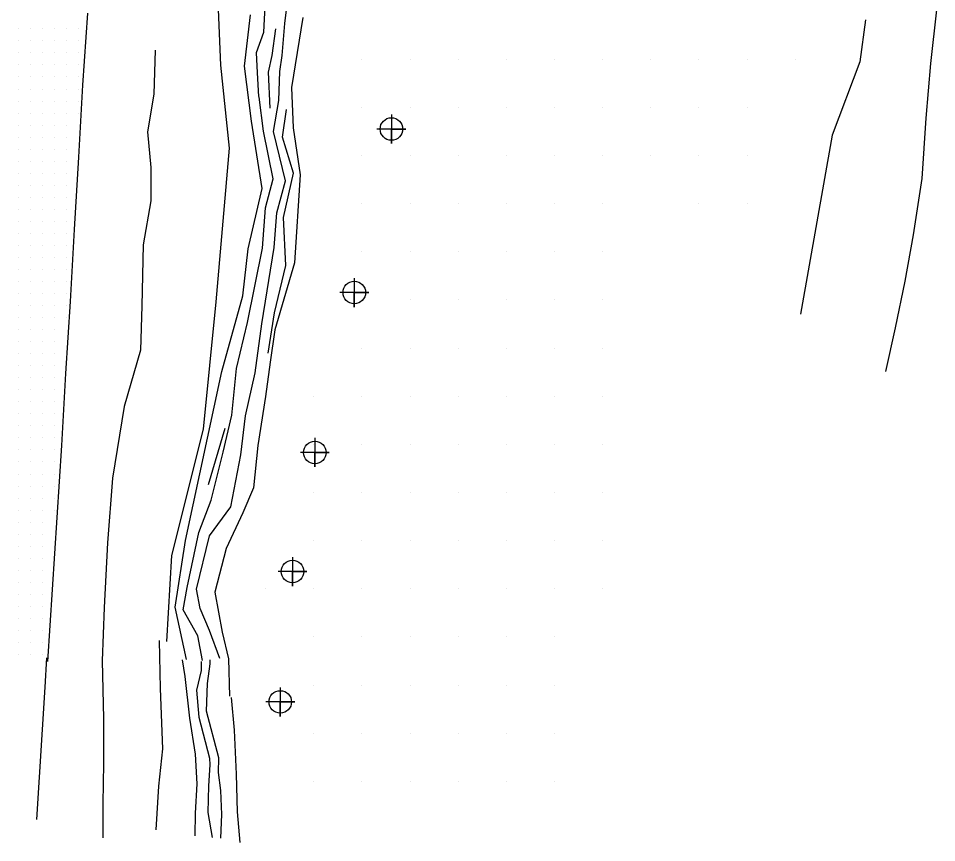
# Model space of a CAD drawing. Extents: x 1762120 to 1766775, y 709485 to 712965.
# Drawn here: x 1764703.8 to 1764894.5, y 710542.2 to 710713.4 of the extents above; entities that cross this region are included whole.
import ezdxf

# ---------------------------------------------------------------- set-up
doc = ezdxf.new("R2010")
doc.units = 0
for name, color, linetype in [('Exist DTM Breakline', 7, 'Continuous'), ('Exist DTM Breakline Underwater', 7, 'Continuous'), ('Exist DTM QL2 LIDAR Elevation Point', 7, 'Continuous'), ('Exist DTM Regular Point CELL', 7, 'Continuous'), ('Exist DTM Scan Elevation Point', 7, 'Continuous'), ('Exist Roads EOP', 7, 'Continuous'), ('PH Exist DTM Breakline', 7, 'Continuous')]:
    doc.layers.add(name, color=color, linetype=linetype)

msp = doc.modelspace()

# ---------------------------------------------------------------- linework, layer by layer
at = {"layer": 'Exist DTM Breakline'}
msp.add_line((1764743.22, 710616.57), (1764746.67, 710628.3), dxfattribs=at)
for points in [[(1764766.64, 710804.97), (1764762.58, 710795.03), (1764755.16, 710772.19), (1764749.69, 710751.81), (1764744.7, 710728.63), (1764745.72, 710703.68), (1764747.54, 710686.49), (1764744.78, 710654.56), (1764742.16, 710628.07), (1764735.53, 710601.79), (1764734.55, 710583.94)], [(1764738.69, 710580.24), (1764736.31, 710591.09), (1764738.47, 710604.92), (1764746, 710640.02), (1764750.39, 710655.76), (1764751.5, 710665.51), (1764754.36, 710678.06), (1764752.16, 710692.08), (1764750.74, 710703.51), (1764751.96, 710714.15)], [(1764762.81, 710713.63), (1764760.51, 710699.07), (1764760.85, 710690.67), (1764762.25, 710680.9), (1764761.13, 710662.66), (1764757.04, 710648.71), (1764756.04, 710642), (1764755.06, 710634.84), (1764753.49, 710624.71), (1764752.61, 710615.9), (1764750.39, 710610.66), (1764746.91, 710603.27), (1764744.57, 710594.21), (1764746.06, 710585.91), (1764747.41, 710580.32), (1764747.61, 710572.57)], [(1764755.6, 710643.88), (1764756.94, 710652.27), (1764759.33, 710662.06), (1764758.84, 710672.03), (1764760.9, 710681.27), (1764758.59, 710688.77), (1764759.43, 710694.47)]]:
    msp.add_lwpolyline(points, dxfattribs=at)
at = {"layer": 'Exist DTM Breakline Underwater'}
for points in [[(1764742, 710579.97), (1764741.02, 710585.15), (1764738.01, 710590.55), (1764738.8, 710595.17), (1764741.26, 710606.57), (1764743.82, 710613.29), (1764746.29, 710623.26), (1764748.07, 710631), (1764749.03, 710640.7), (1764751.33, 710650.22), (1764754.47, 710665.65), (1764755.11, 710674.09), (1764756.65, 710680.1), (1764754.63, 710689.97), (1764753.79, 710697.04), (1764753.72, 710697.2), (1764753.42, 710702.13), (1764753.23, 710706.36), (1764754.71, 710710.57), (1764755.33, 710722.85)], [(1764745.61, 710580.45), (1764743.48, 710586.21), (1764741.49, 710590.83), (1764740.75, 710594.82), (1764743.48, 710605.91), (1764747.9, 710611.95), (1764749.98, 710622.74), (1764750.91, 710630.85), (1764752.95, 710639.75), (1764754.31, 710649.95), (1764756.91, 710665.81), (1764757.41, 710673), (1764759.21, 710679.7), (1764756.72, 710689.9), (1764757.87, 710696.37), (1764758.06, 710702.42), (1764758.53, 710705.74), (1764759.07, 710712.36), (1764760.16, 710720.8), (1764755.88, 710722.35)], [(1764756.07, 710694.76), (1764755.68, 710702.28), (1764756.43, 710705.71), (1764757.23, 710711.28)]]:
    msp.add_lwpolyline(points, dxfattribs=at)
at = {"layer": 'Exist DTM QL2 LIDAR Elevation Point'}
for p, q in [((1764775.08, 710704.92), (1764775.08, 710704.92)), ((1764785.09, 710704.92), (1764785.09, 710704.92)), ((1764795.09, 710704.92), (1764795.09, 710704.92)), ((1764805.09, 710704.92), (1764805.09, 710704.92)), ((1764815.09, 710704.92), (1764815.09, 710704.92)), ((1764825.09, 710704.92), (1764825.09, 710704.92)), ((1764835.09, 710704.92), (1764835.09, 710704.92)), ((1764845.09, 710704.92), (1764845.09, 710704.92)), ((1764855.09, 710704.92), (1764855.09, 710704.92)), ((1764865.1, 710704.92), (1764865.1, 710704.92)), ((1764775.08, 710694.92), (1764775.08, 710694.92)), ((1764785.09, 710694.92), (1764785.09, 710694.92)), ((1764795.09, 710694.92), (1764795.09, 710694.92)), ((1764805.09, 710694.92), (1764805.09, 710694.92)), ((1764815.09, 710694.92), (1764815.09, 710694.92)), ((1764825.09, 710694.92), (1764825.09, 710694.92)), ((1764835.09, 710694.92), (1764835.09, 710694.92)), ((1764845.09, 710694.92), (1764845.09, 710694.92)), ((1764855.09, 710694.92), (1764855.09, 710694.92)), ((1764775.08, 710684.92), (1764775.08, 710684.92)), ((1764785.09, 710684.92), (1764785.09, 710684.92)), ((1764795.09, 710684.92), (1764795.09, 710684.92)), ((1764805.09, 710684.92), (1764805.09, 710684.92)), ((1764815.09, 710684.92), (1764815.09, 710684.92)), ((1764825.09, 710684.92), (1764825.09, 710684.92)), ((1764835.09, 710684.92), (1764835.09, 710684.92)), ((1764845.09, 710684.92), (1764845.09, 710684.92)), ((1764855.09, 710684.92), (1764855.09, 710684.92)), ((1764775.08, 710674.92), (1764775.08, 710674.92)), ((1764785.09, 710674.92), (1764785.09, 710674.92)), ((1764795.09, 710674.92), (1764795.09, 710674.92)), ((1764805.09, 710674.92), (1764805.09, 710674.92)), ((1764815.09, 710674.92), (1764815.09, 710674.92)), ((1764825.09, 710674.92), (1764825.09, 710674.92)), ((1764845.09, 710674.92), (1764845.09, 710674.92)), ((1764855.09, 710674.92), (1764855.09, 710674.92)), ((1764775.08, 710664.92), (1764775.08, 710664.92)), ((1764785.09, 710664.92), (1764785.09, 710664.92)), ((1764795.09, 710664.92), (1764795.09, 710664.92)), ((1764805.09, 710664.92), (1764805.09, 710664.92)), ((1764815.09, 710664.92), (1764815.09, 710664.92)), ((1764825.09, 710664.92), (1764825.09, 710664.92)), ((1764775.08, 710654.92), (1764775.08, 710654.92)), ((1764785.09, 710654.92), (1764785.09, 710654.92)), ((1764795.09, 710654.92), (1764795.09, 710654.92)), ((1764805.09, 710654.92), (1764805.09, 710654.92)), ((1764815.09, 710654.92), (1764815.09, 710654.92)), ((1764825.09, 710654.92), (1764825.09, 710654.92)), ((1764775.08, 710644.92), (1764775.08, 710644.92)), ((1764785.09, 710644.92), (1764785.09, 710644.92)), ((1764795.09, 710644.92), (1764795.09, 710644.92)), ((1764805.09, 710644.92), (1764805.09, 710644.92)), ((1764815.09, 710644.92), (1764815.09, 710644.92)), ((1764825.09, 710644.92), (1764825.09, 710644.92)), ((1764765.08, 710634.91), (1764765.08, 710634.91)), ((1764775.08, 710634.91), (1764775.08, 710634.91)), ((1764785.09, 710634.91), (1764785.09, 710634.91)), ((1764795.09, 710634.91), (1764795.09, 710634.91)), ((1764805.09, 710634.91), (1764805.09, 710634.91)), ((1764815.09, 710634.91), (1764815.09, 710634.91)), ((1764825.09, 710634.91), (1764825.09, 710634.91)), ((1764765.08, 710624.91), (1764765.08, 710624.91)), ((1764775.08, 710624.91), (1764775.08, 710624.91)), ((1764785.09, 710624.91), (1764785.09, 710624.91)), ((1764795.09, 710624.91), (1764795.09, 710624.91)), ((1764805.09, 710624.91), (1764805.09, 710624.91)), ((1764815.09, 710624.91), (1764815.09, 710624.91)), ((1764825.09, 710624.91), (1764825.09, 710624.91)), ((1764765.08, 710614.91), (1764765.08, 710614.91)), ((1764775.08, 710614.91), (1764775.08, 710614.91)), ((1764785.09, 710614.91), (1764785.09, 710614.91)), ((1764795.09, 710614.91), (1764795.09, 710614.91)), ((1764805.09, 710614.91), (1764805.09, 710614.91)), ((1764815.09, 710614.91), (1764815.09, 710614.91)), ((1764825.09, 710614.91), (1764825.09, 710614.91)), ((1764765.08, 710604.91), (1764765.08, 710604.91)), ((1764775.08, 710604.91), (1764775.08, 710604.91)), ((1764785.09, 710604.91), (1764785.09, 710604.91)), ((1764795.09, 710604.91), (1764795.09, 710604.91)), ((1764805.09, 710604.91), (1764805.09, 710604.91)), ((1764815.09, 710604.91), (1764815.09, 710604.91)), ((1764825.09, 710604.91), (1764825.09, 710604.91)), ((1764755.08, 710594.91), (1764755.08, 710594.91)), ((1764765.08, 710594.91), (1764765.08, 710594.91)), ((1764775.08, 710594.91), (1764775.08, 710594.91)), ((1764785.09, 710594.91), (1764785.09, 710594.91)), ((1764795.09, 710594.91), (1764795.09, 710594.91)), ((1764805.09, 710594.91), (1764805.09, 710594.91)), ((1764815.09, 710594.91), (1764815.09, 710594.91)), ((1764825.09, 710594.91), (1764825.09, 710594.91)), ((1764765.08, 710584.91), (1764765.08, 710584.91)), ((1764775.08, 710584.91), (1764775.08, 710584.91)), ((1764785.09, 710584.91), (1764785.09, 710584.91)), ((1764795.09, 710584.91), (1764795.09, 710584.91)), ((1764805.09, 710584.91), (1764805.09, 710584.91)), ((1764815.09, 710584.91), (1764815.09, 710584.91)), ((1764765.08, 710574.91), (1764765.08, 710574.91)), ((1764775.08, 710574.91), (1764775.08, 710574.91)), ((1764785.09, 710574.91), (1764785.09, 710574.91)), ((1764795.09, 710574.91), (1764795.09, 710574.91)), ((1764805.09, 710574.91), (1764805.09, 710574.91)), ((1764815.09, 710574.91), (1764815.09, 710574.91)), ((1764765.08, 710564.9), (1764765.08, 710564.9)), ((1764775.08, 710564.9), (1764775.08, 710564.9)), ((1764785.09, 710564.9), (1764785.09, 710564.9)), ((1764795.09, 710564.9), (1764795.09, 710564.9)), ((1764805.09, 710564.9), (1764805.09, 710564.9)), ((1764815.09, 710564.9), (1764815.09, 710564.9)), ((1764765.08, 710554.9), (1764765.08, 710554.9)), ((1764775.08, 710554.9), (1764775.08, 710554.9)), ((1764785.09, 710554.9), (1764785.09, 710554.9)), ((1764795.09, 710554.9), (1764795.09, 710554.9)), ((1764805.09, 710554.9), (1764805.09, 710554.9)), ((1764815.09, 710554.9), (1764815.09, 710554.9))]:
    msp.add_line(p, q, dxfattribs=at)
at = {"layer": 'Exist DTM Regular Point CELL'}
for points in [[(1764781.22, 710693.44), (1764781.22, 710687.44), (1764781.22, 710690.44), (1764784.22, 710690.44), (1764778.22, 710690.44)], [(1764773.52, 710659.45), (1764773.52, 710653.45), (1764773.52, 710656.45), (1764776.52, 710656.45), (1764770.52, 710656.45)], [(1764765.32, 710626.24), (1764765.32, 710620.24), (1764765.32, 710623.24), (1764768.32, 710623.24), (1764762.32, 710623.24)], [(1764760.69, 710601.48), (1764760.69, 710595.48), (1764760.69, 710598.48), (1764763.69, 710598.48), (1764757.69, 710598.48)], [(1764758.15, 710574.39), (1764758.15, 710568.39), (1764758.15, 710571.39), (1764761.15, 710571.39), (1764755.15, 710571.39)]]:
    msp.add_lwpolyline(points, dxfattribs=at)
for centre in [(1764781.22, 710690.44), (1764773.52, 710656.45), (1764765.32, 710623.24), (1764760.69, 710598.48), (1764758.15, 710571.39)]:
    msp.add_circle(centre, 2.34, dxfattribs=at)
at = {"layer": 'Exist DTM Scan Elevation Point'}
for p, q in [((1764703.75, 710711.25), (1764703.75, 710711.25)), ((1764706.25, 710711.25), (1764706.25, 710711.25)), ((1764708.75, 710711.25), (1764708.75, 710711.25)), ((1764711.25, 710711.25), (1764711.25, 710711.25)), ((1764713.75, 710711.25), (1764713.75, 710711.25)), ((1764716.25, 710711.25), (1764716.25, 710711.25)), ((1764703.75, 710708.75), (1764703.75, 710708.75)), ((1764706.25, 710708.75), (1764706.25, 710708.75)), ((1764708.75, 710708.75), (1764708.75, 710708.75)), ((1764711.25, 710708.75), (1764711.25, 710708.75)), ((1764713.75, 710708.75), (1764713.75, 710708.75)), ((1764716.25, 710708.75), (1764716.25, 710708.75)), ((1764703.75, 710706.25), (1764703.75, 710706.25)), ((1764706.25, 710706.25), (1764706.25, 710706.25)), ((1764708.75, 710706.25), (1764708.75, 710706.25)), ((1764711.25, 710706.25), (1764711.25, 710706.25)), ((1764713.75, 710706.25), (1764713.75, 710706.25)), ((1764716.25, 710706.25), (1764716.25, 710706.25)), ((1764703.75, 710703.75), (1764703.75, 710703.75)), ((1764706.25, 710703.75), (1764706.25, 710703.75)), ((1764708.75, 710703.75), (1764708.75, 710703.75)), ((1764711.25, 710703.75), (1764711.25, 710703.75)), ((1764713.75, 710703.75), (1764713.75, 710703.75)), ((1764716.25, 710703.75), (1764716.25, 710703.75)), ((1764703.75, 710701.25), (1764703.75, 710701.25)), ((1764706.25, 710701.25), (1764706.25, 710701.25)), ((1764708.75, 710701.25), (1764708.75, 710701.25)), ((1764711.25, 710701.25), (1764711.25, 710701.25)), ((1764713.75, 710701.25), (1764713.75, 710701.25)), ((1764716.25, 710701.25), (1764716.25, 710701.25)), ((1764703.75, 710698.75), (1764703.75, 710698.75)), ((1764706.25, 710698.75), (1764706.25, 710698.75)), ((1764708.75, 710698.75), (1764708.75, 710698.75)), ((1764711.25, 710698.75), (1764711.25, 710698.75)), ((1764713.75, 710698.75), (1764713.75, 710698.75)), ((1764716.25, 710698.75), (1764716.25, 710698.75)), ((1764703.75, 710696.25), (1764703.75, 710696.25)), ((1764706.25, 710696.25), (1764706.25, 710696.25)), ((1764708.75, 710696.25), (1764708.75, 710696.25)), ((1764711.25, 710696.25), (1764711.25, 710696.25)), ((1764713.75, 710696.25), (1764713.75, 710696.25)), ((1764716.25, 710696.25), (1764716.25, 710696.25)), ((1764703.75, 710693.75), (1764703.75, 710693.75)), ((1764706.25, 710693.75), (1764706.25, 710693.75)), ((1764708.75, 710693.75), (1764708.75, 710693.75)), ((1764711.25, 710693.75), (1764711.25, 710693.75)), ((1764713.75, 710693.75), (1764713.75, 710693.75)), ((1764716.25, 710693.75), (1764716.25, 710693.75)), ((1764703.75, 710691.25), (1764703.75, 710691.25)), ((1764706.25, 710691.25), (1764706.25, 710691.25)), ((1764708.75, 710691.25), (1764708.75, 710691.25)), ((1764711.25, 710691.25), (1764711.25, 710691.25)), ((1764713.75, 710691.25), (1764713.75, 710691.25)), ((1764703.75, 710688.75), (1764703.75, 710688.75)), ((1764706.25, 710688.75), (1764706.25, 710688.75)), ((1764708.75, 710688.75), (1764708.75, 710688.75)), ((1764711.25, 710688.75), (1764711.25, 710688.75)), ((1764713.75, 710688.75), (1764713.75, 710688.75)), ((1764703.75, 710686.25), (1764703.75, 710686.25)), ((1764706.25, 710686.25), (1764706.25, 710686.25)), ((1764708.75, 710686.25), (1764708.75, 710686.25)), ((1764711.25, 710686.25), (1764711.25, 710686.25)), ((1764713.75, 710686.25), (1764713.75, 710686.25)), ((1764703.75, 710683.75), (1764703.75, 710683.75)), ((1764706.25, 710683.75), (1764706.25, 710683.75)), ((1764708.75, 710683.75), (1764708.75, 710683.75)), ((1764711.25, 710683.75), (1764711.25, 710683.75)), ((1764713.75, 710683.75), (1764713.75, 710683.75)), ((1764703.75, 710681.25), (1764703.75, 710681.25)), ((1764706.25, 710681.25), (1764706.25, 710681.25)), ((1764708.75, 710681.25), (1764708.75, 710681.25)), ((1764711.25, 710681.25), (1764711.25, 710681.25)), ((1764713.75, 710681.25), (1764713.75, 710681.25)), ((1764703.75, 710678.75), (1764703.75, 710678.75)), ((1764706.25, 710678.75), (1764706.25, 710678.75)), ((1764708.75, 710678.75), (1764708.75, 710678.75)), ((1764711.25, 710678.75), (1764711.25, 710678.75)), ((1764713.75, 710678.75), (1764713.75, 710678.75)), ((1764703.75, 710676.25), (1764703.75, 710676.25)), ((1764706.25, 710676.25), (1764706.25, 710676.25)), ((1764708.75, 710676.25), (1764708.75, 710676.25)), ((1764711.25, 710676.25), (1764711.25, 710676.25)), ((1764713.75, 710676.25), (1764713.75, 710676.25)), ((1764703.75, 710673.75), (1764703.75, 710673.75)), ((1764706.25, 710673.75), (1764706.25, 710673.75)), ((1764708.75, 710673.75), (1764708.75, 710673.75)), ((1764711.25, 710673.75), (1764711.25, 710673.75)), ((1764713.75, 710673.75), (1764713.75, 710673.75)), ((1764703.75, 710671.25), (1764703.75, 710671.25)), ((1764706.25, 710671.25), (1764706.25, 710671.25)), ((1764708.75, 710671.25), (1764708.75, 710671.25)), ((1764711.25, 710671.25), (1764711.25, 710671.25)), ((1764713.75, 710671.25), (1764713.75, 710671.25)), ((1764703.75, 710668.75), (1764703.75, 710668.75)), ((1764706.25, 710668.75), (1764706.25, 710668.75)), ((1764708.75, 710668.75), (1764708.75, 710668.75)), ((1764711.25, 710668.75), (1764711.25, 710668.75)), ((1764713.75, 710668.75), (1764713.75, 710668.75)), ((1764703.75, 710666.25), (1764703.75, 710666.25)), ((1764706.25, 710666.25), (1764706.25, 710666.25)), ((1764708.75, 710666.25), (1764708.75, 710666.25)), ((1764711.25, 710666.25), (1764711.25, 710666.25)), ((1764713.75, 710666.25), (1764713.75, 710666.25)), ((1764703.75, 710663.75), (1764703.75, 710663.75)), ((1764706.25, 710663.75), (1764706.25, 710663.75)), ((1764708.75, 710663.75), (1764708.75, 710663.75)), ((1764711.25, 710663.75), (1764711.25, 710663.75)), ((1764713.75, 710663.75), (1764713.75, 710663.75)), ((1764703.75, 710661.25), (1764703.75, 710661.25)), ((1764706.25, 710661.25), (1764706.25, 710661.25)), ((1764708.75, 710661.25), (1764708.75, 710661.25)), ((1764711.25, 710661.25), (1764711.25, 710661.25)), ((1764713.75, 710661.25), (1764713.75, 710661.25)), ((1764703.75, 710658.75), (1764703.75, 710658.75)), ((1764706.25, 710658.75), (1764706.25, 710658.75)), ((1764708.75, 710658.75), (1764708.75, 710658.75)), ((1764711.25, 710658.75), (1764711.25, 710658.75)), ((1764713.75, 710658.75), (1764713.75, 710658.75)), ((1764703.75, 710656.25), (1764703.75, 710656.25)), ((1764706.25, 710656.25), (1764706.25, 710656.25)), ((1764708.75, 710656.25), (1764708.75, 710656.25)), ((1764711.25, 710656.25), (1764711.25, 710656.25)), ((1764713.75, 710656.25), (1764713.75, 710656.25)), ((1764703.75, 710653.75), (1764703.75, 710653.75)), ((1764706.25, 710653.75), (1764706.25, 710653.75)), ((1764708.75, 710653.75), (1764708.75, 710653.75)), ((1764711.25, 710653.75), (1764711.25, 710653.75)), ((1764713.75, 710653.75), (1764713.75, 710653.75)), ((1764703.75, 710651.25), (1764703.75, 710651.25)), ((1764706.25, 710651.25), (1764706.25, 710651.25)), ((1764708.75, 710651.25), (1764708.75, 710651.25)), ((1764711.25, 710651.25), (1764711.25, 710651.25)), ((1764713.75, 710651.25), (1764713.75, 710651.25)), ((1764703.75, 710648.75), (1764703.75, 710648.75)), ((1764706.25, 710648.75), (1764706.25, 710648.75)), ((1764708.75, 710648.75), (1764708.75, 710648.75)), ((1764711.25, 710648.75), (1764711.25, 710648.75)), ((1764703.75, 710646.25), (1764703.75, 710646.25)), ((1764706.25, 710646.25), (1764706.25, 710646.25)), ((1764708.75, 710646.25), (1764708.75, 710646.25)), ((1764711.25, 710646.25), (1764711.25, 710646.25)), ((1764703.75, 710643.75), (1764703.75, 710643.75)), ((1764706.25, 710643.75), (1764706.25, 710643.75)), ((1764708.75, 710643.75), (1764708.75, 710643.75)), ((1764711.25, 710643.75), (1764711.25, 710643.75)), ((1764703.75, 710641.25), (1764703.75, 710641.25)), ((1764706.25, 710641.25), (1764706.25, 710641.25)), ((1764708.75, 710641.25), (1764708.75, 710641.25)), ((1764711.25, 710641.25), (1764711.25, 710641.25)), ((1764703.75, 710638.75), (1764703.75, 710638.75)), ((1764706.25, 710638.75), (1764706.25, 710638.75)), ((1764708.75, 710638.75), (1764708.75, 710638.75)), ((1764711.25, 710638.75), (1764711.25, 710638.75)), ((1764703.75, 710636.25), (1764703.75, 710636.25)), ((1764706.25, 710636.25), (1764706.25, 710636.25)), ((1764708.75, 710636.25), (1764708.75, 710636.25)), ((1764711.25, 710636.25), (1764711.25, 710636.25)), ((1764703.75, 710633.75), (1764703.75, 710633.75)), ((1764706.25, 710633.75), (1764706.25, 710633.75)), ((1764708.75, 710633.75), (1764708.75, 710633.75)), ((1764711.25, 710633.75), (1764711.25, 710633.75)), ((1764703.75, 710631.25), (1764703.75, 710631.25)), ((1764706.25, 710631.25), (1764706.25, 710631.25)), ((1764708.75, 710631.25), (1764708.75, 710631.25)), ((1764711.25, 710631.25), (1764711.25, 710631.25)), ((1764703.75, 710628.75), (1764703.75, 710628.75)), ((1764706.25, 710628.75), (1764706.25, 710628.75)), ((1764708.75, 710628.75), (1764708.75, 710628.75)), ((1764711.25, 710628.75), (1764711.25, 710628.75)), ((1764703.75, 710626.25), (1764703.75, 710626.25)), ((1764706.25, 710626.25), (1764706.25, 710626.25)), ((1764708.75, 710626.25), (1764708.75, 710626.25)), ((1764711.25, 710626.25), (1764711.25, 710626.25)), ((1764703.75, 710623.75), (1764703.75, 710623.75)), ((1764706.25, 710623.75), (1764706.25, 710623.75)), ((1764708.75, 710623.75), (1764708.75, 710623.75)), ((1764711.25, 710623.75), (1764711.25, 710623.75)), ((1764703.75, 710621.25), (1764703.75, 710621.25)), ((1764706.25, 710621.25), (1764706.25, 710621.25)), ((1764708.75, 710621.25), (1764708.75, 710621.25)), ((1764711.25, 710621.25), (1764711.25, 710621.25)), ((1764703.75, 710618.75), (1764703.75, 710618.75)), ((1764706.25, 710618.75), (1764706.25, 710618.75)), ((1764708.75, 710618.75), (1764708.75, 710618.75)), ((1764711.25, 710618.75), (1764711.25, 710618.75)), ((1764703.75, 710616.25), (1764703.75, 710616.25)), ((1764706.25, 710616.25), (1764706.25, 710616.25)), ((1764708.75, 710616.25), (1764708.75, 710616.25)), ((1764711.25, 710616.25), (1764711.25, 710616.25)), ((1764703.75, 710613.75), (1764703.75, 710613.75)), ((1764706.25, 710613.75), (1764706.25, 710613.75)), ((1764708.75, 710613.75), (1764708.75, 710613.75)), ((1764711.25, 710613.75), (1764711.25, 710613.75)), ((1764703.75, 710611.25), (1764703.75, 710611.25)), ((1764706.25, 710611.25), (1764706.25, 710611.25)), ((1764708.75, 710611.25), (1764708.75, 710611.25)), ((1764711.25, 710611.25), (1764711.25, 710611.25)), ((1764703.75, 710608.75), (1764703.75, 710608.75)), ((1764706.25, 710608.75), (1764706.25, 710608.75)), ((1764708.75, 710608.75), (1764708.75, 710608.75)), ((1764703.75, 710606.25), (1764703.75, 710606.25)), ((1764706.25, 710606.25), (1764706.25, 710606.25)), ((1764708.75, 710606.25), (1764708.75, 710606.25)), ((1764703.75, 710603.75), (1764703.75, 710603.75)), ((1764706.25, 710603.75), (1764706.25, 710603.75)), ((1764708.75, 710603.75), (1764708.75, 710603.75)), ((1764703.75, 710601.25), (1764703.75, 710601.25)), ((1764706.25, 710601.25), (1764706.25, 710601.25)), ((1764708.75, 710601.25), (1764708.75, 710601.25)), ((1764703.75, 710598.75), (1764703.75, 710598.75)), ((1764706.25, 710598.75), (1764706.25, 710598.75)), ((1764708.75, 710598.75), (1764708.75, 710598.75)), ((1764703.75, 710596.25), (1764703.75, 710596.25)), ((1764706.25, 710596.25), (1764706.25, 710596.25)), ((1764708.75, 710596.25), (1764708.75, 710596.25)), ((1764703.75, 710593.75), (1764703.75, 710593.75)), ((1764706.25, 710593.75), (1764706.25, 710593.75)), ((1764708.75, 710593.75), (1764708.75, 710593.75)), ((1764703.75, 710591.25), (1764703.75, 710591.25)), ((1764706.25, 710591.25), (1764706.25, 710591.25)), ((1764708.75, 710591.25), (1764708.75, 710591.25)), ((1764703.75, 710588.75), (1764703.75, 710588.75)), ((1764706.25, 710588.75), (1764706.25, 710588.75)), ((1764708.75, 710588.75), (1764708.75, 710588.75)), ((1764703.75, 710586.25), (1764703.75, 710586.25)), ((1764706.25, 710586.25), (1764706.25, 710586.25)), ((1764708.75, 710586.25), (1764708.75, 710586.25)), ((1764703.75, 710583.75), (1764703.75, 710583.75)), ((1764706.25, 710583.75), (1764706.25, 710583.75)), ((1764708.75, 710583.75), (1764708.75, 710583.75)), ((1764703.75, 710581.25), (1764703.75, 710581.25)), ((1764706.25, 710581.25), (1764706.25, 710581.25)), ((1764708.75, 710581.25), (1764708.75, 710581.25))]:
    msp.add_line(p, q, dxfattribs=at)
at = {"layer": 'Exist Roads EOP'}
msp.add_lwpolyline([(1764718.11, 710714.49), (1764717.08, 710699.53), (1764716.23, 710684.56), (1764715.33, 710669.59), (1764714.48, 710654.61), (1764713.54, 710639.64), (1764712.72, 710624.67), (1764711.73, 710609.7), (1764710.76, 710594.73), (1764709.79, 710579.77)], dxfattribs=at)
at = {"layer": 'PH Exist DTM Breakline'}
for p, q in [((1764741.23, 710568.22), (1764743.42, 710559.71)), ((1764745.39, 710559.79), (1764742.79, 710569.44))]:
    msp.add_line(p, q, dxfattribs=at)
for points in [[(1764894.47, 710715.21), (1764893.2, 710704.04), (1764892.23, 710692.68), (1764891.42, 710680.14), (1764889.61, 710668.43), (1764887.87, 710658.85), (1764885.84, 710649.12), (1764883.84, 710640.02)], [(1764879.7, 710713.12), (1764878.48, 710704.4), (1764872.74, 710689.18), (1764866.19, 710651.95)], [(1764732.14, 710706.84), (1764731.86, 710697.69), (1764730.56, 710689.88), (1764731.28, 710682.43), (1764731.26, 710675.49), (1764729.69, 710666.4), (1764729.4, 710653.72), (1764729.13, 710644.5), (1764725.73, 710632.75), (1764723.31, 710617.89), (1764722.23, 710604.46), (1764721.6, 710590.99), (1764721.16, 710579.95), (1764721.43, 710567.96), (1764721.41, 710558.59), (1764721.26, 710550.28), (1764721.28, 710543.15)], [(1764732.37, 710544.83), (1764732.93, 710553.91), (1764733.74, 710561.64), (1764733.24, 710574.19), (1764733.08, 710584.18)], [(1764709.62, 710580.53), (1764709.25, 710574.48), (1764707.5, 710546.98)], [(1764737.77, 710580.17), (1764738.34, 710576.71), (1764739.31, 710568.04), (1764740.49, 710560.57), (1764740.85, 710554.35), (1764740.5, 710548.29), (1764740.4, 710543.54)], [(1764741.75, 710579.79), (1764741.72, 710577.9), (1764740.75, 710573.85), (1764741.23, 710568.22)], [(1764742.79, 710569.44), (1764743, 710575.2), (1764743.59, 710579.33), (1764743.59, 710580.11)], [(1764749.81, 710542.15), (1764749.25, 710548.55), (1764749.02, 710556.35), (1764748.63, 710565.54), (1764748.05, 710572.32)], [(1764743.42, 710559.71), (1764743.55, 710558.35), (1764743.27, 710553.98), (1764743.1, 710548.42), (1764743.97, 710543.25)], [(1764745.78, 710543.05), (1764745.99, 710547.98), (1764745.79, 710552.99), (1764745.3, 710556.72), (1764745.39, 710559.79)]]:
    msp.add_lwpolyline(points, dxfattribs=at)

doc.saveas('drawing.dxf')
